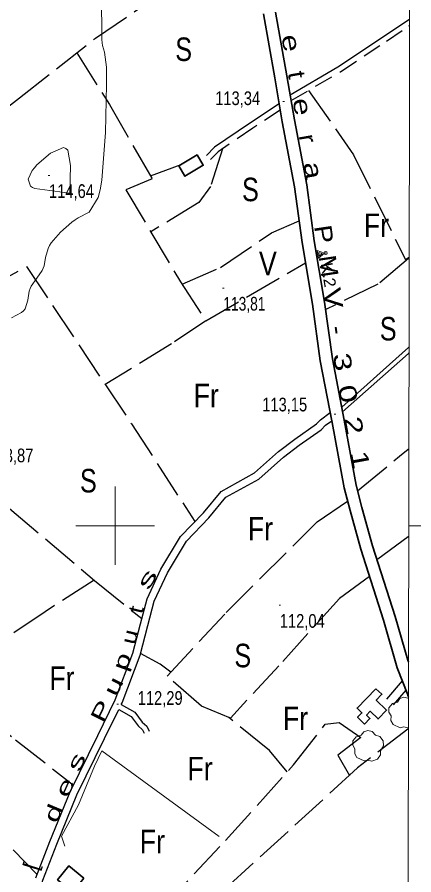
# Model space of a CAD drawing. Extents: x 483855 to 488461, y 4388206 to 4391419.
# Drawn here: x 487438 to 487690, y 4389277 to 4389824 of the extents above; entities that cross this region are included whole.
import ezdxf
from ezdxf.enums import TextEntityAlignment as Align

# ---------------------------------------------------------------- set-up
doc = ezdxf.new("R2010")
doc.units = 0
doc.header["$LTSCALE"] = 4
doc.header["$PDMODE"] = 32
doc.header["$PDSIZE"] = 2
doc.linetypes.add('LONG_DASHED', pattern=[7.5, 6, -1.5])
doc.linetypes.add('MEDIUM_DASHED', pattern=[4.5, 3, -1.5])
for name, color, linetype, lineweight in [('1', 7, 'Continuous', 13), ('25', 7, 'LONG_DASHED', 25), ('29', 7, 'Continuous', 13), ('36', 7, 'Continuous', 25), ('38', 7, 'Continuous', 25), ('41', 7, 'Continuous', 13), ('47', 7, 'Continuous', 35), ('51', 7, 'Continuous', 13), ('7', 7, 'Continuous', 13), ('9', 7, 'Continuous', 13)]:
    doc.layers.add(name, color=color, linetype=linetype, lineweight=lineweight)
doc.layers.add('31', color=7, linetype='Continuous')
doc.layers.add('5', color=7, linetype='Continuous')

msp = doc.modelspace()

# ---------------------------------------------------------------- linework, layer by layer
at = {"layer": '1'}
for p, q in [((487500, 4389525), (487500, 4389475)), ((487475, 4389500), (487525, 4389500)), ((487687.06, 4389500), (487757.22, 4389500))]:
    msp.add_line(p, q, dxfattribs=at)
msp.add_lwpolyline([(484115.5, 4391072.6), (487689.7, 4391065.7), (487685.8, 4388753.5), (484110.5, 4388760.3)], close=True, dxfattribs=at)
at = {"layer": '25'}
for p, q in [((487522.49, 4389722.94), (487542.08, 4389730.32)), ((487687.35, 4389670.68), (487686.98, 4389670.37)), ((487686.99, 4389670.92), (487687.35, 4389671.12)), ((487686.79, 4389548.76), (487687.14, 4389549.04)), ((487686.7, 4389492.96), (487666.95, 4389478.3)), ((487687.05, 4389493.22), (487686.7, 4389492.96)), ((487686.84, 4389370.55), (487686.5, 4389370.29))]:
    msp.add_line(p, q, dxfattribs=at)
for points in [[(487214.79, 4389607.8), (487251.17, 4389639.4), (487303.39, 4389673.6), (487353.33, 4389709.96), (487378.4, 4389727.38), (487439.08, 4389772.69), (487487.34, 4389810.74), (487548.6, 4389852.28), (487556.42, 4389861.61)], [(487475.48, 4389801.39), (487496.37, 4389768.42), (487523.49, 4389721.19), (487506.8, 4389714.05), (487541.58, 4389655.51), (487557.81, 4389630.56), (487621.31, 4389667.67)], [(487623.13, 4389777.43), (487651.89, 4389736.51), (487684.96, 4389669.77), (487686.99, 4389670.92)], [(487568.4, 4389740.3), (487560.73, 4389716.24), (487553.41, 4389706.07), (487522.68, 4389687.33)], [(487542.62, 4389653.93), (487567.03, 4389664.53), (487599.57, 4389686.71), (487617.27, 4389694.45)], [(487335.96, 4389604.63), (487345.87, 4389613.81), (487417.06, 4389650.82), (487443.47, 4389665.28), (487510.4, 4389564.87), (487550.78, 4389502.64)], [(487686.98, 4389670.37), (487667.52, 4389653.95), (487634.17, 4389637.79)], [(487166.54, 4389641.84), (487205.39, 4389615.76), (487256.4, 4389572.48), (487267.49, 4389560.49), (487238.27, 4389541.82), (487219.56, 4389520.63), (487184.58, 4389485.9), (487235.01, 4389449.02), (487324.52, 4389374.28), (487365.98, 4389347.31), (487435.03, 4389293.51), (487450.19, 4389277.6)], [(487557.81, 4389630.56), (487535.97, 4389615.97), (487493.64, 4389590.03)], [(487361.63, 4389573.94), (487392.47, 4389548.22), (487432.61, 4389511.08), (487486.86, 4389465.02), (487517.05, 4389440.82)], [(487654.56, 4389522.34), (487681.16, 4389544.27), (487686.79, 4389548.76)], [(487486.56, 4389465.29), (487455.35, 4389445.21), (487429.54, 4389427.73), (487379.37, 4389460.55), (487318.6, 4389519.71)], [(487662.11, 4389467.75), (487642.92, 4389453.66), (487604.36, 4389410.78), (487573.4, 4389377.37), (487554.99, 4389384.98), (487533.06, 4389404.16), (487570.74, 4389444.74), (487628.82, 4389502.5), (487648.17, 4389515.69)], [(487429.36, 4389427.86), (487411.83, 4389413.48), (487391.42, 4389399.16), (487436.41, 4389363.62), (487473.36, 4389334.69)], [(487535.43, 4389406.71), (487528.61, 4389411.86), (487516.14, 4389418.58)], [(487609.68, 4389343.14), (487598.29, 4389356.69), (487572.42, 4389377.78)], [(487509.89, 4389229.88), (487529.86, 4389256.14), (487570.39, 4389299.42), (487613.74, 4389347.66), (487633.92, 4389373.46), (487642.8, 4389374.51), (487656.66, 4389364.99), (487641.88, 4389353.67), (487649.27, 4389340.85)], [(487686.5, 4389370.29), (487654.5, 4389345.62), (487560.19, 4389259.55), (487521.45, 4389221.32), (487542.91, 4389204.18), (487556.69, 4389211.92), (487568.86, 4389200.95), (487669.37, 4389251.29), (487685.97, 4389263.39), (487686.33, 4389263.55)]]:
    msp.add_lwpolyline(points, dxfattribs=at)
at = {"layer": '29'}
msp.add_line((487686.53, 4389390.07), (487686.87, 4389389.99), dxfattribs=at)
for points in [[(487681.69, 4389371.21), (487677.15, 4389373.33), (487675.74, 4389375.87), (487675.84, 4389378.85), (487674.47, 4389381.26), (487674.51, 4389384.01), (487676.67, 4389386.61), (487679.86, 4389387.61), (487681.51, 4389389.8), (487684.08, 4389390.63), (487686.53, 4389390.07)], [(487686.5, 4389371.19), (487683.98, 4389371.76), (487681.69, 4389371.21)], [(487686.84, 4389371.16), (487686.75, 4389371.13), (487686.5, 4389371.19)]]:
    msp.add_lwpolyline(points, dxfattribs=at)
msp.add_lwpolyline([(487658.63, 4389350.06), (487654.09, 4389352.18), (487652.68, 4389354.72), (487652.78, 4389357.7), (487651.41, 4389360.11), (487651.45, 4389362.86), (487653.61, 4389365.46), (487656.8, 4389366.46), (487658.45, 4389368.65), (487661.02, 4389369.48), (487663.88, 4389368.83), (487665.83, 4389366.56), (487668.64, 4389365.74), (487670.77, 4389362.89), (487671.01, 4389359.76), (487669.13, 4389356.61), (487669.13, 4389353.93), (487667.31, 4389351.32), (487663.69, 4389349.98), (487660.92, 4389350.61)], close=True, dxfattribs=at)
at = {"layer": '36', "lineweight": 35}
for p, q in [((487686.57, 4389414.36), (487686.91, 4389413.17)), ((487686.53, 4389391.8), (487686.88, 4389391.05))]:
    msp.add_line(p, q, dxfattribs=at)
for points in [[(487594.52, 4389826.25), (487601.78, 4389785.47), (487606.52, 4389757.43), (487614.37, 4389716.04), (487619.14, 4389680.5), (487625.77, 4389641.31), (487630.75, 4389605.01), (487638.28, 4389565.88)], [(487602.28, 4389827.42), (487609.51, 4389786.81), (487614.24, 4389758.81), (487622.11, 4389717.29), (487626.9, 4389681.68), (487633.52, 4389642.5), (487638.49, 4389606.28), (487645.98, 4389567.36)], [(487645.99, 4389567.31), (487653.63, 4389525.95), (487657.29, 4389511.7), (487664.08, 4389487.22), (487678.57, 4389442.15), (487686.57, 4389414.36)], [(487638.28, 4389565.88), (487645.97, 4389524.26), (487649.71, 4389509.68), (487656.57, 4389484.97), (487671.07, 4389439.87), (487679.81, 4389409.48), (487686.53, 4389392.3)], [(487686.53, 4389392.3), (487686.53, 4389392.29), (487686.53, 4389392.28), (487686.53, 4389392.27), (487686.53, 4389392.26), (487686.53, 4389392.25), (487686.53, 4389392.24), (487686.53, 4389392.23), (487686.53, 4389392.22), (487686.53, 4389392.21), (487686.53, 4389392.2), (487686.53, 4389392.19), (487686.53, 4389392.18), (487686.53, 4389392.17), (487686.53, 4389392.16), (487686.53, 4389392.15), (487686.53, 4389392.14), (487686.53, 4389392.13), (487686.53, 4389392.12), (487686.53, 4389392.11), (487686.53, 4389392.1), (487686.53, 4389392.09), (487686.53, 4389392.08), (487686.53, 4389392.07), (487686.53, 4389392.06), (487686.53, 4389392.05), (487686.53, 4389392.04), (487686.53, 4389392.03), (487686.53, 4389392.02), (487686.53, 4389392.01), (487686.53, 4389392), (487686.53, 4389391.99), (487686.53, 4389391.98), (487686.53, 4389391.97), (487686.53, 4389391.96), (487686.53, 4389391.95), (487686.53, 4389391.94), (487686.53, 4389391.93), (487686.53, 4389391.92), (487686.53, 4389391.91)], [(487686.53, 4389391.91), (487686.53, 4389391.9), (487686.53, 4389391.89), (487686.53, 4389391.88), (487686.53, 4389391.87), (487686.53, 4389391.86), (487686.53, 4389391.85), (487686.53, 4389391.84), (487686.53, 4389391.83), (487686.53, 4389391.82), (487686.53, 4389391.81), (487686.53, 4389391.8)]]:
    msp.add_lwpolyline(points, dxfattribs=at)
at = {"layer": '38', "linetype": 'MEDIUM_DASHED'}
msp.add_line((487687.22, 4389818.54), (487687.6, 4389818.79), dxfattribs=at)
at = {"layer": '38'}
for p, q in [((487687.23, 4389822.71), (487687.6, 4389822.96)), ((487686.89, 4389613.51), (487644.38, 4389575.65)), ((487686.89, 4389609.86), (487644.95, 4389572.5)), ((487687.24, 4389610.18), (487686.89, 4389609.86)), ((487673.13, 4389389.55), (487683.07, 4389401.16)), ((487677.49, 4389385.82), (487685.44, 4389395.1))]:
    msp.add_line(p, q, dxfattribs=at)
for points in [[(487611.56, 4389774.65), (487641.95, 4389792.44), (487671.12, 4389811.79), (487687.23, 4389822.71)], [(487604.58, 4389768.91), (487585.57, 4389756.41), (487563.24, 4389741.29), (487558.12, 4389735.99)], [(487687.25, 4389613.82), (487687.07, 4389613.67), (487686.89, 4389613.51)], [(487449.42, 4389275.57), (487458.28, 4389298.8), (487471.26, 4389330.4), (487488.92, 4389366.4), (487500.08, 4389389.08), (487511.28, 4389418.87), (487516.21, 4389437.56), (487520.32, 4389453.46), (487529.04, 4389472.33), (487541.68, 4389493.16), (487556.19, 4389508.27), (487567.5, 4389521.9), (487588.83, 4389533.68), (487604.16, 4389547.37), (487614.41, 4389555.16), (487628.26, 4389564.87), (487630.9, 4389567.57), (487637.05, 4389572.28)], [(487503.91, 4389386.06), (487504.47, 4389387.19), (487515.84, 4389417.42), (487520.83, 4389436.35), (487524.84, 4389451.85), (487533.26, 4389470.08), (487545.49, 4389490.23), (487559.76, 4389505.09), (487570.6, 4389518.15), (487591.61, 4389529.76), (487607.2, 4389543.68), (487617.23, 4389551.3), (487631.37, 4389561.21), (487634.15, 4389564.07), (487638.09, 4389566.9)], [(487437.95, 4389172), (487438.57, 4389179.81), (487442.36, 4389198.69), (487444.1, 4389207.73), (487444.55, 4389218.98), (487446.51, 4389239.63), (487450.48, 4389259.26), (487451.73, 4389266.95), (487453.94, 4389274.01), (487462.72, 4389297.04), (487475.62, 4389328.43), (487493.2, 4389364.29), (487502.39, 4389382.97)], [(487503.91, 4389386.06), (487512.53, 4389381.09), (487517.09, 4389374.74), (487520.24, 4389372.18), (487521.65, 4389369.17)]]:
    msp.add_lwpolyline(points, dxfattribs=at)
at = {"layer": '38', "linetype": 'MEDIUM_DASHED'}
for points in [[(487612.18, 4389771.02), (487643.77, 4389789.51), (487673.04, 4389808.93), (487687.22, 4389818.54)], [(487605.26, 4389764.91), (487587.63, 4389753.32), (487565.64, 4389738.43), (487560.79, 4389733.41)], [(487502.39, 4389382.97), (487510.17, 4389378.48), (487514.56, 4389372.36), (487517.46, 4389370.01), (487518.54, 4389367.71)]]:
    msp.add_lwpolyline(points, dxfattribs=at)
at = {"layer": '41'}
for p, q in [((487628.76, 4389675.41), (487629.6, 4389670.48)), ((487628.76, 4389675.41), (487633.45, 4389673.67)), ((487629.6, 4389670.48), (487633.45, 4389673.67))]:
    msp.add_line(p, q, dxfattribs=at)
msp.add_lwpolyline([(487631.97, 4389673.42), (487629.72, 4389674.25), (487630.12, 4389671.89)], close=True, dxfattribs=at)
msp.add_point((487634.11, 4389673.78), dxfattribs=at)
at = {"layer": '47'}
for points in [[(487540.51, 4389729.37), (487552.15, 4389736.39), (487556.13, 4389729.79), (487544.49, 4389722.77)], [(487666.17, 4389396.03), (487654.22, 4389383.74), (487657.3, 4389380.73), (487654.55, 4389377.91), (487658.92, 4389373.63), (487662.39, 4389377.18), (487660.2, 4389379.31), (487662.6, 4389381.78), (487667.59, 4389376.92), (487672.99, 4389382.48), (487666.44, 4389388.83), (487670.05, 4389392.55)], [(487480.1, 4389275.45), (487470.46, 4389283.23), (487463.26, 4389274.31), (487472.9, 4389266.53)]]:
    msp.add_lwpolyline(points, close=True, dxfattribs=at)
at = {"layer": '51'}
msp.add_lwpolyline([(487566.18, 4389302.01), (487491.52, 4389356.48), (487486.76, 4389346.7), (487476.67, 4389322.2), (487465.79, 4389302.16), (487467.8, 4389295.8)], dxfattribs=at)
at = {"layer": '7'}
for p, q in [((487606.89, 4389770.46), (487607.89, 4389770.46)), ((487457.32, 4389723.28), (487458.32, 4389723.28)), ((487568.44, 4389651.5), (487569.44, 4389651.5)), ((487639.64, 4389571.15), (487640.64, 4389571.15)), ((487604.42, 4389449.33), (487605.42, 4389449.33)), ((487501.03, 4389386.3), (487502.03, 4389386.3))]:
    msp.add_line(p, q, dxfattribs=at)
at = {"layer": '9'}
msp.add_lwpolyline([(487491.33, 4389829), (487491.43, 4389819.43), (487491.53, 4389809.94), (487491.7, 4389807.9), (487491.93, 4389806.11), (487493.25, 4389801.78), (487494.39, 4389792.32), (487494.5, 4389787.31), (487494.53, 4389781.25), (487493.87, 4389750.72), (487491.52, 4389720.2), (487490.47, 4389714.16), (487489.25, 4389709.15), (487483.41, 4389699.77), (487476.38, 4389696.27), (487474.41, 4389694.98), (487472.43, 4389693.55), (487465.18, 4389687.21), (487459.26, 4389680.31), (487458.12, 4389678.52), (487457.2, 4389676.78), (487455.65, 4389670.94), (487454.69, 4389665.57), (487454.14, 4389664.13), (487453.46, 4389662.71), (487449.96, 4389657.75), (487446.47, 4389652.66), (487445.78, 4389651.16), (487445.23, 4389649.62), (487444.26, 4389643.75), (487442.55, 4389638.31), (487441.54, 4389637.04), (487440.29, 4389635.87), (487433.8, 4389632.53)], dxfattribs=at)
msp.add_lwpolyline([(487471.14, 4389711.89), (487471.61, 4389729.67), (487469.85, 4389739.33), (487468.62, 4389740.49), (487467.05, 4389741), (487458.71, 4389737.4), (487450.15, 4389730.06), (487448.46, 4389728.22), (487447.07, 4389726.47), (487444.48, 4389720.82), (487446.04, 4389716.52), (487447.27, 4389715.62), (487448.84, 4389714.85)], close=True, dxfattribs=at)

# ---------------------------------------------------------------- texts
at = {"layer": '31'}
for s, width, p in [('S', 0.8, (487543.64, 4389796.21)), ('S', 0.8, (487586.2, 4389706.85)), ('Fr', 0.85, (487666.54, 4389684)), ('V', 0.85, (487597.33, 4389659.63)), ('S', 0.8, (487674.03, 4389618.08)), ('Fr', 0.85, (487558.04, 4389575.47)), ('S', 0.8, (487482.89, 4389521.22)), ('Fr', 0.85, (487592.59, 4389490.62)), ('S', 0.8, (487581.33, 4389409.77)), ('Fr', 0.85, (487466.05, 4389395.35)), ('Fr', 0.85, (487614.94, 4389369.72)), ('Fr', 0.85, (487554.1, 4389337.69)), ('Fr', 0.85, (487523.68, 4389291.24))]:
    msp.add_text(s, height=15, dxfattribs=dict(at, width=width)).set_placement(p, align=Align.CENTER)
at = {"layer": '41', "width": 1.05}
msp.add_text('K.2', height=7.5, rotation=279.617, dxfattribs=at).set_placement((487630.94, 4389667.07))
at = {"layer": '5'}
for s, height, rotation, width, p in [('e', 10.99, 279.908, 1.35, (487606.82, 4389806.76)), ('t', 10.99, 279.908, 1.15, (487610.38, 4389786.47)), ('e', 10.99, 279.908, 1.35, (487613.91, 4389766.18)), ('r', 10.99, 279.633, 1.15, (487617.4, 4389745.91)), ('a', 10.99, 279.633, 1.35, (487620.84, 4389725.63)), ('P', 10.99, 278.333, 1.2, (487627.6, 4389685.07)), ('M', 10.99, 278.333, 1.15, (487630.59, 4389664.69)), ('V', 10.99, 278.333, 1.35, (487633.57, 4389644.31)), ('-', 10.99, 278.53, 1.15, (487636.63, 4389623.96)), ('3', 10.99, 278.53, 1.4, (487639.67, 4389603.58)), ('0', 10.99, 280.363, 1.4, (487643.08, 4389583.06)), ('2', 10.99, 280.363, 1.4, (487646.77, 4389562.87)), ('1', 10.99, 280.363, 1.4, (487650.77, 4389541.02)), ('s', 9.49, 59.54, 1.95, (487524.29, 4389463.63)), ('t', 9.49, 76.759, 1.25, (487517.79, 4389445.5)), ('u', 9.49, 76.759, 1.3, (487513.73, 4389428.18)), ('p', 9.49, 69.936, 1.55, (487508.65, 4389411.86)), ('u', 9.49, 63.447, 1.65, (487503.1, 4389395.64)), ('P', 9.49, 63.447, 1.6, (487495.15, 4389379.75)), ('s', 9.49, 65.683, 1.75, (487479.44, 4389347.54)), ('e', 9.49, 65.683, 1.7, (487472.14, 4389331.37)), ('d', 9.49, 67.33, 1.6, (487464.77, 4389315)), ('[', 9.49, 72.798, 1.15, (487450.62, 4389281.77))]:
    msp.add_text(s, height=height, rotation=rotation, dxfattribs=dict(at, width=width)).set_placement(p, align=Align.CENTER)
at = {"layer": '7'}
for s, width, p in [('113,34', 0.8, (487563.75, 4389768.1)), ('114,64', 0.8, (487457.82, 4389708.91)), ('113,81', 0.75, (487568.94, 4389637.13)), ('113,15', 0.8, (487593.74, 4389572.88)), ('113,87', 0.8, (487419.2, 4389540.43)), ('112,04', 0.8, (487604.92, 4389434.96)), ('112,29', 0.8, (487514.36, 4389385.84))]:
    msp.add_text(s, height=8.75, dxfattribs=dict(at, width=width)).set_placement(p)

doc.saveas('drawing.dxf')
